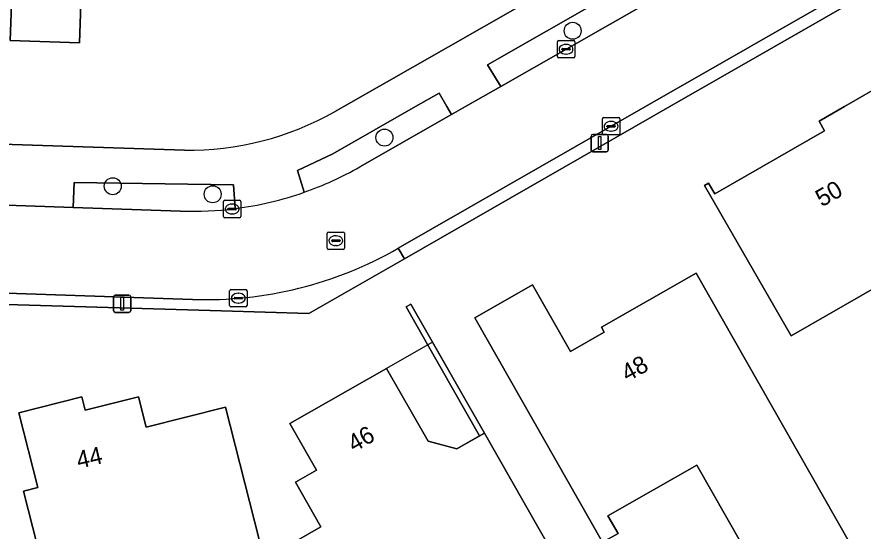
# Model space of a CAD drawing. Extents: x 158455 to 159797, y 387218 to 388672.
# Drawn here: x 159600.51 to 159649.25, y 387725.56 to 387755.16 of the extents above; entities that cross this region are included whole.
import ezdxf

# ---------------------------------------------------------------- set-up
doc = ezdxf.new("R2010")
doc.units = 0
for name, color, linetype in [('IMGEO_Boom', 7, 'Continuous'), ('IMGEO_Erf', 7, 'Continuous'), ('IMGEO_Kolk', 7, 'Continuous'), ('IMGEO_Lichtmast', 7, 'Continuous'), ('IMGEO_Muur', 7, 'Continuous'), ('IMGEO_Pand', 7, 'Continuous'), ('IMGEO_Pand_nummerreeks', 7, 'Continuous'), ('IMGEO_Pand_overbouw', 7, 'Continuous'), ('IMGEO_Parkeervlak_open', 7, 'Continuous'), ('IMGEO_Rijbaan_lokaal_open', 7, 'Continuous'), ('IMGEO_Rioolput', 7, 'Continuous'), ('IMGEO_Voetpad_open', 7, 'Continuous')]:
    doc.layers.add(name, color=color, linetype=linetype)

msp = doc.modelspace()

# ---------------------------------------------------------------- linework, layer by layer
at = {"layer": 'IMGEO_Boom'}
for centre in [(159632.519, 387754.366), (159621.679, 387748.214), (159606.026, 387745.416), (159611.783, 387744.952)]:
    msp.add_circle(centre, 0.489, dxfattribs=at)
at = {"layer": 'IMGEO_Erf'}
for points in [[(159618.809, 387749.702), (159619.331, 387750), (159633.456, 387758.066), (159634.587, 387758.712), (159635.178, 387761.32), (159641.967, 387765.166), (159639.439, 387769.549), (159621.838, 387800.062)], [(159634.307, 387705.23), (159712.33, 387750), (159738.668, 387765.113), (159730.892, 387778.471), (159721.216, 387781.125), (159715.96, 387790.114), (159711.712, 387791.236), (159684.187, 387775.328), (159682.842, 387775.604), (159638.118, 387750), (159622.824, 387741.244), (159617.327, 387738.097), (159612.287, 387738.246), (159567.936, 387739.556), (159551.426, 387740.044), (159541.447, 387740.468), (159537.668, 387728.596), (159535.242, 387720.973)], [(159651.184, 387740.292), (159645.098, 387736.797), (159640.121, 387745.463), (159640.349, 387745.593), (159640.703, 387744.976), (159647.033, 387748.611), (159646.715, 387749.164), (159648.171, 387750), (159650.585, 387751.386)], [(159573.958, 387748.68), (159610.151, 387747.486)]]:
    msp.add_lwpolyline(points, dxfattribs=at)
for points in [[(159600.708, 387763.883), (159600.683, 387763.131), (159604.429, 387763.006), (159604.285, 387758.679), (159604.118, 387753.681), (159600.125, 387753.814), (159600.194, 387755.884), (159598.223, 387755.95), (159594.027, 387756.089), (159589.905, 387756.227), (159587.79, 387756.297), (159587.723, 387754.273), (159583.76, 387754.405), (159583.926, 387759.403), (159584.067, 387763.628), (159587.785, 387763.504), (159587.812, 387764.312), (159594.252, 387764.098)], [(159651.377, 387719.774), (159646.663, 387717.089), (159639.67, 387729.366), (159634.547, 387726.449), (159635.131, 387725.425), (159634.24, 387724.917), (159626.876, 387737.847), (159630.211, 387739.746), (159632.398, 387735.907), (159634.341, 387737.013), (159634.173, 387737.307), (159639.623, 387740.412)], [(159632.085, 387723.054), (159629.45, 387721.551), (159630.232, 387720.179), (159627.407, 387718.568), (159626.636, 387719.919), (159625.254, 387719.131), (159623.378, 387719.644), (159622.571, 387721.06), (159621.22, 387720.29), (159619.725, 387722.912), (159617.243, 387721.497), (159615.579, 387724.414), (159618.014, 387725.802), (159616.549, 387728.371), (159617.76, 387729.062), (159616.228, 387731.748), (159621.804, 387734.928), (159624.188, 387730.749), (159625.84, 387730.297), (159627.161, 387731.051), (159624.16, 387736.312), (159622.929, 387738.47), (159623.204, 387738.626), (159627.435, 387731.207)], [(159609.75, 387719.1), (159609.42, 387719.016), (159608.687, 387721.902), (159602.779, 387720.402), (159600.885, 387727.856), (159601.705, 387728.065), (159600.614, 387732.364), (159604.241, 387733.285), (159604.436, 387732.517), (159607.506, 387733.296), (159607.952, 387731.537), (159612.52, 387732.697), (159614.457, 387725.069), (159612.844, 387724.659), (159613.636, 387721.538), (159609.404, 387720.463)]]:
    msp.add_lwpolyline(points, close=True, dxfattribs=at)
msp.add_arc((159610.339, 387764.775), 17.29, 269.3783, 299.3348, dxfattribs=at)
at = {"layer": 'IMGEO_Kolk'}
for p, q in [((159631.636, 387752.877), (159631.636, 387753.729)), ((159631.711, 387753.803), (159632.563, 387753.803)), ((159632.124, 387753.583), (159632.149, 387753.583)), ((159632.637, 387753.729), (159632.637, 387752.877)), ((159631.895, 387753.297), (159631.895, 387753.309)), ((159632.333, 387753.26), (159631.935, 387753.26)), ((159631.938, 387753.346), (159632.336, 387753.346)), ((159632.147, 387753.023), (159632.122, 387753.023)), ((159632.379, 387753.309), (159632.379, 387753.297)), ((159632.563, 387752.803), (159631.711, 387752.803)), ((159634.229, 387748.441), (159634.229, 387749.293)), ((159634.304, 387749.367), (159635.156, 387749.367)), ((159634.717, 387749.147), (159634.742, 387749.147)), ((159635.23, 387749.293), (159635.23, 387748.441)), ((159634.488, 387748.861), (159634.488, 387748.873)), ((159634.926, 387748.824), (159634.528, 387748.824)), ((159634.531, 387748.91), (159634.929, 387748.91)), ((159634.972, 387748.873), (159634.972, 387748.861)), ((159635.156, 387748.367), (159634.304, 387748.367)), ((159634.74, 387748.587), (159634.715, 387748.587)), ((159612.402, 387743.68), (159612.402, 387744.532)), ((159612.477, 387744.606), (159613.329, 387744.606)), ((159612.89, 387744.386), (159612.915, 387744.386)), ((159613.403, 387744.532), (159613.403, 387743.68)), ((159612.661, 387744.1), (159612.661, 387744.112)), ((159613.099, 387744.063), (159612.701, 387744.063)), ((159612.704, 387744.149), (159613.102, 387744.149)), ((159612.913, 387743.826), (159612.888, 387743.826)), ((159613.145, 387744.112), (159613.145, 387744.1)), ((159613.329, 387743.606), (159612.477, 387743.606)), ((159612.762, 387738.546), (159612.762, 387739.398)), ((159612.837, 387739.472), (159613.689, 387739.472)), ((159613.763, 387739.398), (159613.763, 387738.546)), ((159613.021, 387738.966), (159613.021, 387738.978)), ((159613.459, 387738.929), (159613.061, 387738.929)), ((159613.064, 387739.015), (159613.462, 387739.015)), ((159613.25, 387739.252), (159613.275, 387739.252)), ((159613.505, 387738.978), (159613.505, 387738.966)), ((159613.689, 387738.472), (159612.837, 387738.472)), ((159613.273, 387738.692), (159613.248, 387738.692))]:
    msp.add_line(p, q, dxfattribs=at)
for points in [[(159631.636, 387752.877), (159631.636, 387753.729)], [(159631.711, 387753.803), (159632.563, 387753.803)], [(159632.637, 387753.729), (159632.637, 387752.877)], [(159632.563, 387752.803), (159631.711, 387752.803)], [(159634.229, 387748.441), (159634.229, 387749.293)], [(159634.304, 387749.367), (159635.156, 387749.367)], [(159635.23, 387749.293), (159635.23, 387748.441)], [(159635.156, 387748.367), (159634.304, 387748.367)], [(159612.402, 387743.68), (159612.402, 387744.532)], [(159612.477, 387744.606), (159613.329, 387744.606)], [(159613.403, 387744.532), (159613.403, 387743.68)], [(159613.329, 387743.606), (159612.477, 387743.606)], [(159612.762, 387738.546), (159612.762, 387739.398)], [(159612.837, 387739.472), (159613.689, 387739.472)], [(159613.763, 387739.398), (159613.763, 387738.546)], [(159613.689, 387738.472), (159612.837, 387738.472)]]:
    msp.add_lwpolyline(points, dxfattribs=at)
for centre, radius, start, end in [((159631.713, 387753.727), 0.0765, 91.552, 178.448), ((159631.713, 387753.727), 0.0765, 91.552, 178.448), ((159632.561, 387753.727), 0.0765, 1.552, 88.448), ((159632.561, 387753.727), 0.0765, 1.552, 88.448), ((159631.935, 387753.306), 0.0403, 85.8775, 175.7526), ((159631.932, 387753.296), 0.0366, 178.938, 274.7102), ((159632.336, 387753.303), 0.043, 264.8664, 352.4533), ((159632.34, 387753.308), 0.0386, 1.7309, 96.639), ((159631.713, 387752.879), 0.0765, 181.552, 268.448), ((159631.713, 387752.879), 0.0765, 181.552, 268.448), ((159632.561, 387752.879), 0.0765, 271.552, 358.448), ((159632.561, 387752.879), 0.0765, 271.552, 358.448), ((159634.306, 387749.291), 0.0765, 91.552, 178.448), ((159634.306, 387749.291), 0.0765, 91.552, 178.448), ((159635.154, 387749.291), 0.0765, 1.552, 88.448), ((159635.154, 387749.291), 0.0765, 1.552, 88.448), ((159634.528, 387748.87), 0.0403, 85.8775, 175.7526), ((159634.525, 387748.86), 0.0366, 178.938, 274.7102), ((159634.929, 387748.867), 0.043, 264.8664, 352.4533), ((159634.933, 387748.872), 0.0386, 1.7309, 96.639), ((159634.306, 387748.443), 0.0765, 181.552, 268.448), ((159634.306, 387748.443), 0.0765, 181.552, 268.448), ((159635.154, 387748.443), 0.0765, 271.552, 358.448), ((159635.154, 387748.443), 0.0765, 271.552, 358.448), ((159612.479, 387744.53), 0.0765, 91.552, 178.448), ((159612.479, 387744.53), 0.0765, 91.552, 178.448), ((159613.327, 387744.53), 0.0765, 1.552, 88.448), ((159613.327, 387744.53), 0.0765, 1.552, 88.448), ((159612.701, 387744.109), 0.0403, 85.8775, 175.7526), ((159612.698, 387744.099), 0.0366, 178.938, 274.7102), ((159613.102, 387744.106), 0.043, 264.8664, 352.4533), ((159613.106, 387744.111), 0.0386, 1.7309, 96.639), ((159612.479, 387743.682), 0.0765, 181.552, 268.448), ((159612.479, 387743.682), 0.0765, 181.552, 268.448), ((159613.327, 387743.682), 0.0765, 271.552, 358.448), ((159613.327, 387743.682), 0.0765, 271.552, 358.448), ((159612.839, 387739.396), 0.0765, 91.552, 178.448), ((159612.839, 387739.396), 0.0765, 91.552, 178.448), ((159613.687, 387739.396), 0.0765, 1.552, 88.448), ((159613.687, 387739.396), 0.0765, 1.552, 88.448), ((159613.061, 387738.975), 0.0403, 85.8775, 175.7526), ((159613.058, 387738.965), 0.0366, 178.938, 274.7102), ((159613.462, 387738.972), 0.043, 264.8664, 352.4533), ((159613.466, 387738.977), 0.0386, 1.7309, 96.639), ((159612.839, 387738.548), 0.0765, 181.552, 268.448), ((159612.839, 387738.548), 0.0765, 181.552, 268.448), ((159613.687, 387738.548), 0.0765, 271.552, 358.448), ((159613.687, 387738.548), 0.0765, 271.552, 358.448)]:
    msp.add_arc(centre, radius, start, end, dxfattribs=at)
for centre, major_axis, ratio, start_param, end_param in [((159632.123, 387753.303), (-0.387, 0.002), 0.722429, 4.712389, 7.853982), ((159632.148, 387753.303), (-0.39, 0.002), 0.717154, 1.570796, 4.712389), ((159634.716, 387748.867), (-0.387, 0.002), 0.722429, 4.712389, 7.853982), ((159634.741, 387748.867), (-0.39, 0.002), 0.717154, 1.570796, 4.712389), ((159612.889, 387744.106), (-0.387, 0.002), 0.722429, 4.712389, 7.853982), ((159612.914, 387744.106), (-0.39, 0.002), 0.717154, 1.570796, 4.712389), ((159613.249, 387738.972), (-0.387, 0.002), 0.722429, 4.712389, 7.853982), ((159613.274, 387738.972), (-0.39, 0.002), 0.717154, 1.570796, 4.712389)]:
    msp.add_ellipse(centre, major_axis=major_axis, ratio=ratio, start_param=start_param, end_param=end_param, dxfattribs=at)
at = {"layer": 'IMGEO_Lichtmast'}
for p, q in [((159633.58, 387747.501), (159633.58, 387748.301)), ((159633.58, 387748.301), (159633.58, 387747.501)), ((159633.68, 387748.401), (159634.47, 387748.401)), ((159634.47, 387748.401), (159633.68, 387748.401)), ((159634.57, 387748.301), (159634.57, 387747.501)), ((159634.57, 387747.501), (159634.57, 387748.301)), ((159634.47, 387747.401), (159633.68, 387747.401)), ((159633.68, 387747.401), (159634.47, 387747.401)), ((159606.073, 387738.251), (159606.073, 387739.051)), ((159606.073, 387739.051), (159606.073, 387738.251)), ((159606.173, 387739.151), (159606.963, 387739.151)), ((159606.963, 387739.151), (159606.173, 387739.151)), ((159607.063, 387739.051), (159607.063, 387738.251)), ((159607.063, 387738.251), (159607.063, 387739.051)), ((159606.963, 387738.151), (159606.173, 387738.151)), ((159606.173, 387738.151), (159606.963, 387738.151))]:
    msp.add_line(p, q, dxfattribs=at)
for points in [[(159634, 387748.276), (159634.15, 387748.276), (159634.15, 387747.526), (159634, 387747.526), (159634, 387748.276)], [(159606.493, 387739.026), (159606.643, 387739.026), (159606.643, 387738.276), (159606.493, 387738.276), (159606.493, 387739.026)]]:
    msp.add_lwpolyline(points, dxfattribs=at)
for centre, start, end in [((159633.68, 387748.301), 90, 180), ((159633.68, 387748.301), 90, 180), ((159634.47, 387748.301), 0, 90), ((159634.47, 387748.301), 360, 90), ((159633.68, 387747.501), 180, 270), ((159633.68, 387747.501), 180, 270), ((159634.47, 387747.501), 270, 0), ((159634.47, 387747.501), 270, 0), ((159606.173, 387739.051), 90, 180), ((159606.173, 387739.051), 90, 180), ((159606.963, 387739.051), 0, 90), ((159606.963, 387739.051), 360, 90), ((159606.173, 387738.251), 180, 270), ((159606.173, 387738.251), 180, 270), ((159606.963, 387738.251), 270, 0), ((159606.963, 387738.251), 270, 0)]:
    msp.add_arc(centre, 0.1, start, end, dxfattribs=at)
at = {"layer": 'IMGEO_Muur'}
msp.add_lwpolyline([(159623.204, 387738.626), (159622.929, 387738.47), (159624.16, 387736.312), (159627.161, 387731.051), (159627.435, 387731.207)], close=True, dxfattribs=at)
at = {"layer": 'IMGEO_Pand'}
for points in [[(159594.252, 387764.098), (159594.027, 387756.089), (159598.223, 387755.95), (159600.194, 387755.884), (159600.125, 387753.814), (159604.118, 387753.681), (159604.285, 387758.679), (159604.429, 387763.006), (159600.683, 387763.131), (159600.708, 387763.883)], [(159658.342, 387737.884), (159651.381, 387750), (159650.585, 387751.386), (159648.171, 387750), (159646.715, 387749.164), (159647.033, 387748.611), (159640.703, 387744.976), (159640.349, 387745.593), (159640.121, 387745.463), (159645.098, 387736.797), (159651.184, 387740.292), (159653.027, 387737.083), (159652.586, 387736.83), (159657.469, 387728.328), (159653.034, 387725.781), (159655.526, 387721.442), (159664.744, 387726.735)], [(159646.663, 387717.089), (159651.377, 387719.774), (159639.623, 387740.412), (159634.173, 387737.307), (159634.341, 387737.013), (159632.398, 387735.907), (159630.211, 387739.746), (159626.876, 387737.847), (159634.24, 387724.917), (159635.131, 387725.425), (159634.547, 387726.449), (159639.67, 387729.366)], [(159627.435, 387731.207), (159627.161, 387731.051), (159625.84, 387730.297), (159624.188, 387730.749), (159621.804, 387734.928), (159616.228, 387731.748), (159617.76, 387729.062), (159616.549, 387728.371), (159618.014, 387725.802), (159615.579, 387724.414), (159617.243, 387721.497), (159619.725, 387722.912), (159621.22, 387720.29), (159622.571, 387721.06), (159623.378, 387719.644), (159625.254, 387719.131), (159626.636, 387719.919), (159627.407, 387718.568), (159630.232, 387720.179), (159629.45, 387721.551), (159632.085, 387723.054)], [(159609.42, 387719.016), (159609.75, 387719.1), (159609.404, 387720.463), (159613.636, 387721.538), (159612.844, 387724.659), (159614.457, 387725.069), (159612.52, 387732.697), (159607.952, 387731.537), (159607.506, 387733.296), (159604.436, 387732.517), (159604.241, 387733.285), (159600.614, 387732.364), (159601.705, 387728.065), (159600.885, 387727.856), (159602.779, 387720.402), (159608.687, 387721.902)]]:
    msp.add_lwpolyline(points, close=True, dxfattribs=at)
at = {"layer": 'IMGEO_Pand_overbouw'}
msp.add_lwpolyline([(159624.452, 387736.438), (159621.804, 387734.928), (159624.188, 387730.749), (159625.84, 387730.297), (159627.435, 387731.207)], close=True, dxfattribs=at)
at = {"layer": 'IMGEO_Parkeervlak_open'}
msp.add_lwpolyline([(159634.409, 387756.302), (159627.611, 387752.407), (159628.376, 387751.16), (159638.927, 387757.176), (159638.202, 387758.476)], close=True, dxfattribs=at)
for points in [[(159620.256, 387746.529), (159625.535, 387749.539), (159625.27, 387750), (159624.825, 387750.776), (159623.464, 387750), (159618.7, 387747.284), (159616.661, 387746.319), (159617.055, 387745.07)], [(159613.085, 387744.13), (159612.983, 387745.496), (159603.8, 387745.625), (159603.753, 387744.196), (159609.938, 387743.983)]]:
    msp.add_lwpolyline(points, dxfattribs=at)
for centre, radius, start, end in [((159610.639, 387763.388), 19.409, 289.3037, 299.7028), ((159610.602, 387763.527), 19.555, 268.0541, 277.2948)]:
    msp.add_arc(centre, radius, start, end, dxfattribs=at)
at = {"layer": 'IMGEO_Rijbaan_lokaal_open'}
for points in [[(159636.711, 387750), (159660.613, 387763.688), (159673.952, 387771.319), (159702.817, 387788.069), (159700.523, 387792.433), (159681.162, 387781.336), (159676.444, 387778.632), (159663.675, 387771.314), (159652.175, 387764.742), (159642.926, 387759.457), (159638.927, 387757.176), (159628.376, 387751.16), (159626.343, 387750), (159625.535, 387749.539), (159620.256, 387746.529)], [(159622.473, 387741.846), (159636.711, 387750)], [(159609.938, 387743.983), (159603.753, 387744.196), (159599.933, 387744.327), (159586.897, 387744.775), (159583.458, 387744.893), (159578.295, 387745.071), (159567.814, 387745.418), (159555.381, 387745.83), (159555.197, 387740.843), (159567.919, 387740.373), (159578.494, 387739.983), (159610.614, 387738.902)]]:
    msp.add_lwpolyline(points, dxfattribs=at)
for centre, radius, start, end in [((159610.639, 387763.388), 19.409, 289.3037, 299.7028), ((159610.601, 387763.476), 19.505, 277.3178, 289.3241), ((159610.602, 387763.527), 19.555, 268.0541, 277.2948), ((159611.369, 387761.216), 22.327, 268.0611, 299.8226)]:
    msp.add_arc(centre, radius, start, end, dxfattribs=at)
at = {"layer": 'IMGEO_Rioolput'}
for p, q in [((159618.456, 387742.781), (159619.308, 387742.781)), ((159618.381, 387741.855), (159618.381, 387742.707)), ((159618.64, 387742.275), (159618.64, 387742.287)), ((159618.683, 387742.324), (159619.081, 387742.324)), ((159618.869, 387742.561), (159618.894, 387742.561)), ((159619.124, 387742.287), (159619.124, 387742.275)), ((159619.382, 387742.707), (159619.382, 387741.855)), ((159619.078, 387742.238), (159618.68, 387742.238)), ((159618.892, 387742.001), (159618.867, 387742.001)), ((159619.308, 387741.781), (159618.456, 387741.781))]:
    msp.add_line(p, q, dxfattribs=at)
for points in [[(159618.456, 387742.781), (159619.308, 387742.781)], [(159618.381, 387741.855), (159618.381, 387742.707)], [(159619.382, 387742.707), (159619.382, 387741.855)], [(159619.308, 387741.781), (159618.456, 387741.781)]]:
    msp.add_lwpolyline(points, dxfattribs=at)
for centre, radius, start, end in [((159618.458, 387742.705), 0.0765, 91.552, 178.448), ((159618.458, 387742.705), 0.0765, 91.552, 178.448), ((159619.306, 387742.705), 0.0765, 1.552, 88.448), ((159619.306, 387742.705), 0.0765, 1.552, 88.448), ((159618.68, 387742.284), 0.0403, 85.8775, 175.7526), ((159618.677, 387742.274), 0.0366, 178.938, 274.7102), ((159619.081, 387742.281), 0.043, 264.8664, 352.4533), ((159619.085, 387742.286), 0.0386, 1.7309, 96.639), ((159618.458, 387741.857), 0.0765, 181.552, 268.448), ((159618.458, 387741.857), 0.0765, 181.552, 268.448), ((159619.306, 387741.857), 0.0765, 271.552, 358.448), ((159619.306, 387741.857), 0.0765, 271.552, 358.448)]:
    msp.add_arc(centre, radius, start, end, dxfattribs=at)
for centre, major_axis, ratio, start_param, end_param in [((159618.868, 387742.281), (-0.387, 0.002), 0.722429, 4.712389, 7.853982), ((159618.893, 387742.281), (-0.39, 0.002), 0.717154, 1.570796, 4.712389)]:
    msp.add_ellipse(centre, major_axis=major_axis, ratio=ratio, start_param=start_param, end_param=end_param, dxfattribs=at)
at = {"layer": 'IMGEO_Voetpad_open'}
for points in [[(159704.852, 387789.25), (159702.817, 387788.069), (159673.952, 387771.319), (159660.613, 387763.688), (159636.711, 387750), (159622.473, 387741.846), (159622.824, 387741.244), (159638.118, 387750), (159682.842, 387775.604), (159684.187, 387775.328), (159711.712, 387791.236)], [(159617.055, 387745.07), (159616.661, 387746.319), (159618.7, 387747.284), (159623.464, 387750), (159624.825, 387750.776), (159625.27, 387750), (159625.535, 387749.539), (159626.343, 387750), (159628.376, 387751.16), (159627.611, 387752.407), (159634.409, 387756.302), (159633.456, 387758.066), (159619.331, 387750), (159618.809, 387749.702)], [(159529.782, 387751.599), (159532.483, 387750), (159539.446, 387745.879), (159541.627, 387744.588), (159542.479, 387744.076), (159541.447, 387740.468), (159551.426, 387740.044), (159567.936, 387739.556), (159612.287, 387738.246), (159617.327, 387738.097), (159622.824, 387741.244)], [(159610.151, 387747.486), (159573.958, 387748.68), (159570.26, 387748.792), (159567.595, 387748.872), (159555.419, 387749.269), (159555.397, 387747.261), (159583.506, 387746.324), (159583.458, 387744.893), (159586.897, 387744.775), (159586.945, 387746.206), (159599.98, 387745.757), (159599.933, 387744.327), (159603.753, 387744.196), (159603.8, 387745.625), (159612.983, 387745.496), (159613.085, 387744.13)], [(159622.824, 387741.244), (159622.473, 387741.846)], [(159610.614, 387738.902), (159578.494, 387739.983), (159567.919, 387740.373), (159555.197, 387740.843), (159554.25, 387740.878)]]:
    msp.add_lwpolyline(points, dxfattribs=at)
for centre, radius, start, end in [((159610.339, 387764.775), 17.29, 269.3783, 299.3348), ((159610.601, 387763.476), 19.505, 277.3178, 289.3241), ((159611.369, 387761.216), 22.327, 268.0611, 299.8226)]:
    msp.add_arc(centre, radius, start, end, dxfattribs=at)

# ---------------------------------------------------------------- texts
at = {"layer": 'IMGEO_Pand_nummerreeks'}
for s, rotation, p in [('50', 29.5111, (159646.869, 387744.196)), ('48', 28.6339, (159635.669, 387734.141)), ('46', 29.6964, (159619.924, 387730.079)), ('44', 12.8256, (159604.061, 387729.148))]:
    msp.add_text(s, height=1, rotation=rotation, dxfattribs=at).set_placement(p)

doc.saveas('drawing.dxf')
